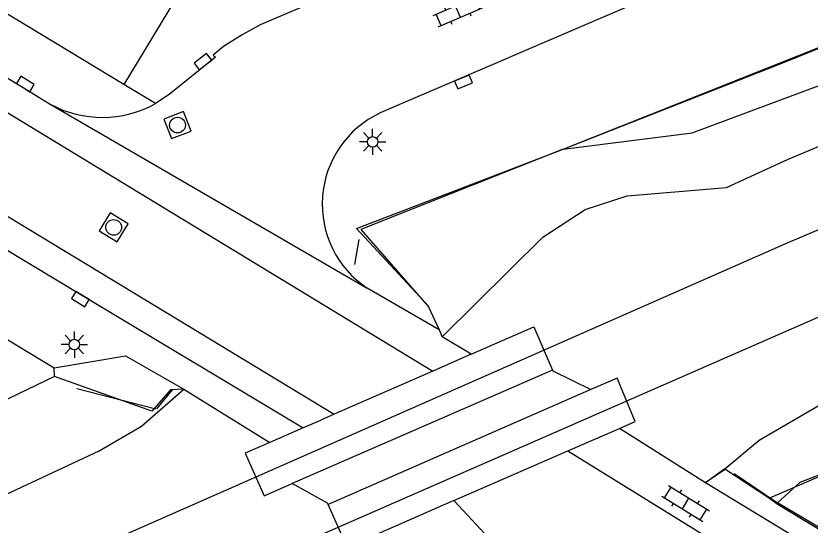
# Model space of a CAD drawing. Extents: x 136000 to 141014, y 402000 to 403500.
# Drawn here: x 138808.39 to 138846.25, y 402059.39 to 402083.67 of the extents above; entities that cross this region are included whole.
import ezdxf

# ---------------------------------------------------------------- set-up
doc = ezdxf.new("R2010")
doc.units = 0
for name, color, linetype in [('gg-afsc-hekwerk', 7, 'Continuous'), ('gg-aspt-spoorlijn', 7, 'Continuous'), ('gg-knt-verharding', 7, 'Continuous'), ('gg-knt-verharding nz', 7, 'Continuous'), ('gt-grn-groengrens', 7, 'Continuous'), ('gt-grn-vlakafsluiter', 7, 'Continuous'), ('gt-grn-weggrens', 7, 'Continuous'), ('gt-symb-klinker verharding', 7, 'Continuous'), ('gt-symb-kolk', 7, 'Continuous'), ('gt-symb-lichtmast', 7, 'Continuous'), ('gt-symb-rioolschacht', 7, 'Continuous'), ('gx-grn-maaiveld', 7, 'Continuous')]:
    doc.layers.add(name, color=color, linetype=linetype)

# ---------------------------------------------------------------- blocks, each defined once
blk = doc.blocks.new('gt0-KOLK')
at = {"layer": 'gt-symb-kolk'}
blk.add_lwpolyline([(0, 0), (0.375, 0), (0.375, 0.4), (-0.375, 0.4), (-0.375, 0), (0, 0)], dxfattribs=at)
blk = doc.blocks.new('gt0-KL1')
at = {"layer": 'gt-symb-klinker verharding'}
for p, q in [((-0.5, 0.3), (-0.5, 0.45)), ((0.5, 0.3), (0.5, 0.45)), ((-1.15, 0.3), (1.15, 0.3)), ((-1, -0.3), (-1, 0.3)), ((0, -0.3), (0, 0.3)), ((1, -0.3), (1, 0.3)), ((-1.15, -0.3), (1.15, -0.3)), ((-0.5, -0.45), (-0.5, -0.3)), ((0.5, -0.45), (0.5, -0.3))]:
    blk.add_line(p, q, dxfattribs=at)
blk = doc.blocks.new('gt0-LMAST')
at = {"layer": 'gt-symb-lichtmast'}
for p, q in [((-0.182, 0.173), (-0.447, 0.438)), ((-0.005, 0.246), (-0.005, 0.621)), ((0.172, 0.173), (0.437, 0.438)), ((-0.255, -0.004), (-0.63, -0.004)), ((-0.182, -0.181), (-0.447, -0.446)), ((-0.005, -0.254), (-0.005, -0.629)), ((0.437, -0.446), (0.172, -0.181)), ((0.245, -0.004), (0.62, -0.004))]:
    blk.add_line(p, q, dxfattribs=at)
blk.add_circle((-0.005, -0.004), 0.25, dxfattribs=at)
blk = doc.blocks.new('gt0-RS')
at = {"layer": 'gt-symb-rioolschacht'}
blk.add_lwpolyline([(-0.5, -0.5), (0.5, -0.5), (0.5, 0.5), (-0.5, 0.5)], close=True, dxfattribs=at)
blk.add_circle((0, 0), 0.375, dxfattribs=at)

msp = doc.modelspace()

# ---------------------------------------------------------------- linework, layer by layer
at = {"layer": 'gg-afsc-hekwerk'}
for p, q in [((138893.252, 402081.895), (138844.31, 402060.674)), ((138893.252, 402081.895), (138844.31, 402060.674)), ((138824.552, 402071.823), (138824.757, 402073.011)), ((138811.29, 402065.91), (138815.052, 402064.939)), ((138815.111, 402064.931), (138815.853, 402065.847)), ((138841.233, 402061.4), (138842.209, 402062.066)), ((138842.625, 402061.857), (138844.69, 402060.449))]:
    msp.add_line(p, q, dxfattribs=at)
for points in [[(138828.063, 402069.824), (138824.631, 402073.53), (138834.476, 402077.318), (138845.183, 402081.523), (138850.031, 402083.504), (138861.608, 402088.43), (138884.692, 402098.4), (138891.661, 402101.382), (138898.584, 402104.314), (138912.531, 402110.341), (138923.865, 402115.257), (138944.908, 402124.221), (138947.256, 402125.277), (138951.839, 402127.238), (138958.882, 402130.196), (138970.342, 402135.164), (138979.621, 402139.149), (138993.542, 402145.087), (139003.534, 402149.369), (139012.726, 402153.313), (139056.637, 402172.188), (139063.1, 402174.912), (139077.066, 402180.995)], [(138848.719, 402058.073), (138844.69, 402060.449), (138845.773, 402061.44), (138848.202, 402062.372), (138852.887, 402064.531), (138890.952, 402080.827), (138893.252, 402081.895)], [(138844.31, 402060.674), (138844.672, 402060.402), (138861.986, 402049.95), (138863.709, 402052.533), (138865.839, 402051.227), (138864.075, 402048.693), (138878.537, 402039.928), (138884.237, 402044.141)]]:
    msp.add_lwpolyline(points, dxfattribs=at)
at = {"layer": 'gg-aspt-spoorlijn'}
for points in [[(138704.793, 402000), (138710.742, 402003.539), (138717.857, 402007.581), (138734.365, 402016.586), (138758.151, 402028.783), (138770.17, 402034.705), (138797.189, 402047.35), (138822.838, 402058.896), (138865.057, 402077.369), (138894.97, 402090.086), (139118.025, 402185.84), (139147.497, 402198.53), (139174.15, 402210.157), (139186.041, 402215.071), (139222.155, 402230.709), (139232.463, 402234.964), (139247.952, 402241.745), (139266.941, 402249.802), (139312.797, 402269.587), (139342.642, 402282.242)], [(138803.155, 402054.345), (138845.089, 402072.821), (138875.387, 402085.733), (138897.622, 402095.427), (138919.074, 402104.551), (138948.738, 402117.446), (138957.266, 402120.956), (138962.661, 402123.328), (138973.356, 402127.816), (138991.88, 402135.951), (139006.723, 402142.265), (139015.528, 402145.905), (139022.12, 402148.842), (139032.629, 402153.369), (139040.725, 402156.759), (139047.151, 402159.554), (139050.483, 402161.124), (139057.349, 402164.019), (139068.475, 402168.901)]]:
    msp.add_lwpolyline(points, dxfattribs=at)
at = {"layer": 'gg-knt-verharding'}
for p, q in [((138824.587, 402085.198), (138820.033, 402083.244)), ((138815.048, 402079.491), (138813.537, 402080.406)), ((138828.56, 402068.708), (138825.14, 402070.687))]:
    msp.add_line(p, q, dxfattribs=at)
for points in [[(138731.486, 402114.691), (138731.961, 402114.402), (138732.025, 402114.479), (138750.81, 402103.057), (138750.752, 402102.963), (138773.098, 402089.388), (138791.193, 402078.426), (138800.162, 402072.968), (138810.217, 402066.883)], [(138915.843, 402113.495), (138882.139, 402099.164), (138838.125, 402084.364), (138825.75, 402079.044)], [(138759.609, 402110.05), (138764.22, 402107.27), (138798.903, 402086.196), (138808.73, 402080.257), (138810.018, 402079.464)], [(138813.537, 402080.406), (138805.636, 402085.191), (138808.408, 402089.724)], [(138820.033, 402083.244), (138819.168, 402082.772), (138818.291, 402082.213), (138817.796, 402081.798), (138817.906, 402081.709), (138815.696, 402079.919), (138815.048, 402079.491)], [(138810.217, 402066.883), (138813.606, 402067.462), (138816.4, 402065.869)], [(138878.273, 402039.366), (138876.63, 402039.92), (138841.258, 402061.409)]]:
    msp.add_lwpolyline(points, dxfattribs=at)
for centre, radius, start, end in [((138812.508, 402084.046), 5.215, 241.4748, 299.1403), ((138827.799, 402074.694), 4.809, 115.2235, 236.4269)]:
    msp.add_arc(centre, radius, start, end, dxfattribs=at)
at = {"layer": 'gg-knt-verharding nz'}
for p, q in [((138741.749, 402119.32), (138828.264, 402066.735)), ((138739.516, 402115.607), (138823.567, 402064.677))]:
    msp.add_line(p, q, dxfattribs=at)
at = {"layer": 'gt-grn-groengrens'}
for p, q in [((138816.29, 402084.952), (138813.537, 402080.406)), ((138810.234, 402066.484), (138810.217, 402066.883))]:
    msp.add_line(p, q, dxfattribs=at)
at = {"layer": 'gt-grn-vlakafsluiter'}
msp.add_line((138828.055, 402069.795), (138828.56, 402068.708), dxfattribs=at)
for points in [[(138810.234, 402066.484), (138802.336, 402062.678), (138780.396, 402052.109)], [(138816.4, 402065.869), (138815.764, 402065.834), (138814.866, 402064.828), (138810.234, 402066.484)]]:
    msp.add_lwpolyline(points, dxfattribs=at)
at = {"layer": 'gt-grn-weggrens'}
msp.add_line((138810.018, 402079.464), (138825.14, 402070.687), dxfattribs=at)
at = {"layer": 'gx-grn-maaiveld'}
for p, q in [((138834.476, 402077.318), (138850.031, 402083.504)), ((138828.56, 402068.708), (138828.716, 402068.372)), ((138830.093, 402067.536), (138828.716, 402068.372)), ((138830.093, 402067.536), (138828.264, 402066.735)), ((138833.966, 402066.778), (138821.554, 402061.371)), ((138828.264, 402066.735), (138823.567, 402064.677)), ((138816.4, 402065.869), (138820.49, 402063.329)), ((138835.796, 402065.858), (138823.278, 402060.371)), ((138822.078, 402064.025), (138820.49, 402063.329)), ((138834.695, 402062.929), (138837.156, 402064.004)), ((138841.258, 402061.409), (138837.156, 402064.004)), ((138829.262, 402060.556), (138834.695, 402062.929)), ((138834.695, 402062.929), (138845.65, 402056.171)), ((138842.179, 402062.079), (138841.258, 402061.409)), ((138842.179, 402062.079), (138844.31, 402060.674)), ((138829.262, 402060.556), (138826.491, 402059.345)), ((138829.262, 402060.556), (138833.543, 402056.015))]:
    msp.add_line(p, q, dxfattribs=at)
for points in [[(138834.476, 402077.318), (138840.632, 402078.092), (138853.673, 402082.954), (138867.988, 402089.64), (138892.39, 402099.849), (138904.833, 402104.797), (138916.605, 402110.147), (138927.803, 402115.378), (138938.833, 402120.062), (138948.078, 402123.684), (138971.114, 402133.39), (138988.101, 402140.92), (139011.505, 402151.146), (139028.751, 402158.554), (139070.755, 402176.381), (139099.601, 402189.123), (139120.291, 402197.876), (139140.663, 402206.84), (139144.63, 402208.259), (139148.938, 402209.143), (139153.792, 402209.78), (139151.365, 402210.537), (139149.324, 402210.893), (139146.043, 402210.46)], [(138842.179, 402062.079), (138843.826, 402063.439), (138846.826, 402065.195), (138855.221, 402069.015), (138865.065, 402073.162), (138866.841, 402073.465), (138875.456, 402077.062), (138878.476, 402078.908), (138928.269, 402100.084), (138931.632, 402100.831), (138935.129, 402103.188), (138938.934, 402105.146), (138978.251, 402122.034), (138984.456, 402124.329), (138986.462, 402124.312), (138988.759, 402125.749), (138990.067, 402126.868), (138997.477, 402130.241), (139035.478, 402146.304), (139040.677, 402147.554), (139047.042, 402149.355), (139052.64, 402151.856), (139057.549, 402154.868)], [(138828.716, 402068.372), (138833.515, 402073.125), (138835.53, 402074.435), (138837.526, 402075.085), (138842.268, 402075.489), (138845.174, 402076.823), (138859.433, 402082.824), (138860.961, 402084.29), (138862.08, 402085.054), (138863.541, 402085.648), (138866.154, 402086.303), (138868.239, 402087.139), (138870.421, 402088.633), (138871.353, 402089.408), (138872.673, 402089.938), (138874.504, 402089.991), (138876.337, 402090.407), (138924.17, 402110.804), (138925.788, 402112.534), (138927.106, 402113.555), (138928.701, 402113.898), (138930.962, 402113.602), (138932.555, 402114.436), (138979.605, 402134.515)], [(138738.82, 402114.482), (138760.604, 402101.237), (138771.706, 402094.524), (138806.354, 402073.476), (138811.56, 402070.339), (138822.078, 402064.025)], [(138834.476, 402077.318), (138824.833, 402073.483), (138828.055, 402069.795)], [(138830.093, 402067.536), (138833.086, 402068.847), (138833.966, 402066.778)], [(138833.966, 402066.778), (138833.981, 402066.743), (138835.796, 402065.858)], [(138837.156, 402064.004), (138837.917, 402064.336), (138837.047, 402066.395), (138835.796, 402065.858)], [(138689.913, 402000), (138722.006, 402018.76), (138723.284, 402020.272), (138724.649, 402020.916), (138726.93, 402021.645), (138729.168, 402022.572), (138747.928, 402032.118), (138762.783, 402039.384), (138768.547, 402042.733), (138770.083, 402044.023), (138771.472, 402044.364), (138773.26, 402044.648), (138812.363, 402062.928), (138814.382, 402064.111), (138816.4, 402065.869)], [(138823.567, 402064.677), (138822.931, 402064.399), (138822.902, 402064.386), (138822.078, 402064.025)], [(138820.49, 402063.329), (138819.316, 402062.815), (138820.23, 402060.78), (138821.554, 402061.371)], [(138823.278, 402060.371), (138823.246, 402060.444), (138821.554, 402061.371)], [(138826.491, 402059.345), (138824.178, 402058.335), (138823.278, 402060.371)]]:
    msp.add_lwpolyline(points, dxfattribs=at)

# ---------------------------------------------------------------- block references
at = {"layer": 'gt-symb-klinker verharding'}
for p, rotation in [((138829.46, 402083.877), 23.462000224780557), ((138840.318, 402060.42), -31.59249156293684)]:
    msp.add_blockref('gt0-KL1', p, dxfattribs=dict(at, rotation=rotation))
at = {"layer": 'gt-symb-kolk'}
for p, rotation in [((138817.426, 402081.333), 38.05096837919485), ((138808.73, 402080.257), -31.92645508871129), ((138829.647, 402080.705), -156.66595872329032), ((138811.56, 402070.339), 148.91827017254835)]:
    msp.add_blockref('gt0-KOLK', p, dxfattribs=dict(at, rotation=rotation))
at = {"layer": 'gt-symb-lichtmast'}
for p in [(138825.4, 402077.669), (138811.179, 402068.004)]:
    msp.add_blockref('gt0-LMAST', p, dxfattribs=at)
at = {"layer": 'gt-symb-rioolschacht'}
for p, rotation in [((138816.093, 402078.466), 21.226768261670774), ((138813.049, 402073.588), 148.5351269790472)]:
    msp.add_blockref('gt0-RS', p, dxfattribs=dict(at, rotation=rotation))

doc.saveas('drawing.dxf')
